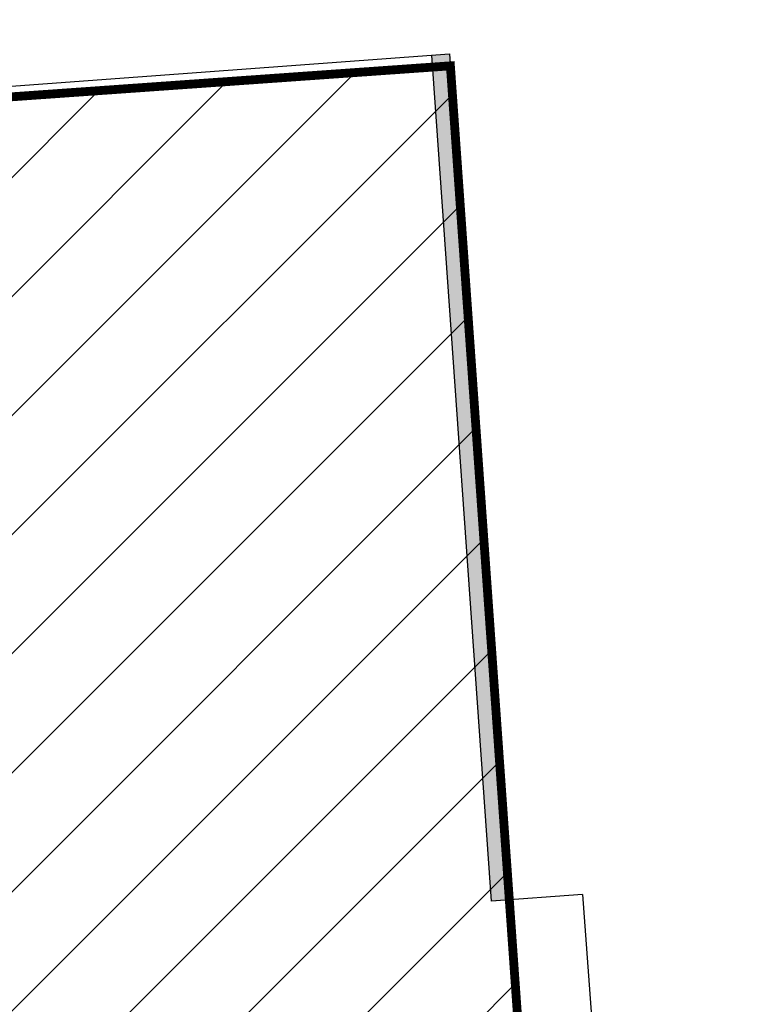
# Model space of a CAD drawing. Header units: millimetres. Extents: x 573132 to 957048, y 21042 to 318066.
# Tile 421 of 425: x 827373 to 831584, y 238036 to 243608. Entities that reach past the tile are written whole.
import ezdxf

# ---------------------------------------------------------------- set-up
doc = ezdxf.new("R2010")
doc.units = ezdxf.units.MM
doc.header["$LTSCALE"] = 2000
doc.layers.add('_NIBSC_A site plan', color=7, linetype='Continuous')
doc.layers.add('_NIBSC_FM trees 3metre zone', color=210, linetype='Continuous')

msp = doc.modelspace()

# ---------------------------------------------------------------- hatches: boundary and pattern name
h = msp.add_hatch(color=7)
h.dxf.hatch_style = 1
h.paths.add_polyline_path([(829803.7, 243414.9), (829703.9, 243407.5), (830042.1, 238619.4), (830141.9, 238626.8)])
h = msp.add_hatch()
h.set_pattern_fill('ANSI31', color=252, scale=150)
h.paths.add_polyline_path([(830901.5, 227876.9), (829808.9, 243346.4), (808212.3, 241821), (809321.3, 226119.1)])
at = {"layer": '_NIBSC_FM trees 3metre zone'}
h = msp.add_hatch(dxfattribs=at)
h.set_pattern_fill('ANSI31', color=256, scale=1500)
h.set_pattern_definition([(45, (0, -300000), (-3367.596, 3367.596), [])])
h.paths.add_polyline_path([(593903.2, 232617.7), (679741.5, 243682.5), (730246.2, 249484.4), (739010, 251812.5), (755357.3, 259572.6), (798190.5, 265511.7), (811700.6, 266996.3), (863086.4, 275757), (876855.1, 143047.8), (913767.4, 142393.8), (912963.3, 130302.9), (912377.4, 121144.5), (904518.6, 98597.9), (903417.9, 94708.4), (895370.5, 63435.9), (848719, 56730), (841118.6, 53483.2), (784097.4, 45680.2), (763757.6, 42853.6), (670408.4, 24434.5), (665577.7, 34769.6), (663265.2, 39852.7), (610755, 158063.7), (608829.3, 162279.9), (603679.1, 173549.1), (597792.5, 194109.5)])
h.paths.add_polyline_path([(597181.3, 230015.5), (680104.5, 240704.4), (730805.4, 246528.9), (740047.1, 248984), (756226.7, 256664.5), (798560.4, 262534.3), (812116.9, 264024), (860432.9, 272261.3), (874145.3, 140095.4), (910565, 139450.1), (909969.7, 130498.2), (909409.7, 121745), (901656.3, 99500.9), (900521.5, 95490.8), (892963.6, 66120.8), (847902.5, 59643.5), (840311.6, 56400.8), (783687.5, 48652), (763260.4, 45813.4), (672131.7, 27832.4), (668302, 36025.9), (666001.5, 41082.8), (613490.4, 159295.9), (611558.1, 163526.3), (606501.3, 174591.3), (600750.4, 194677.7)], flags=16)

# ---------------------------------------------------------------- linework, layer by layer
at = {"color": 7}
msp.add_line((830555.9, 238657.4), (830042.1, 238619.4), dxfattribs=at)
at = {"color": 7, "const_width": 50}
msp.add_lwpolyline([(808162.6, 241817.5), (829808.9, 243346.4), (830901.5, 227876.9), (809321.3, 226119.1), (808212.3, 241821)], dxfattribs=at)
at = {"layer": '_NIBSC_A site plan'}
for points in [[(808162.6, 241817.5), (829803.7, 243414.9), (830141.9, 238626.8), (830042.1, 238619.4), (829703.9, 243407.5)], [(830555.9, 238657.4), (830997.6, 232673.6)]]:
    msp.add_lwpolyline(points, dxfattribs=at)

doc.saveas('drawing.dxf')
